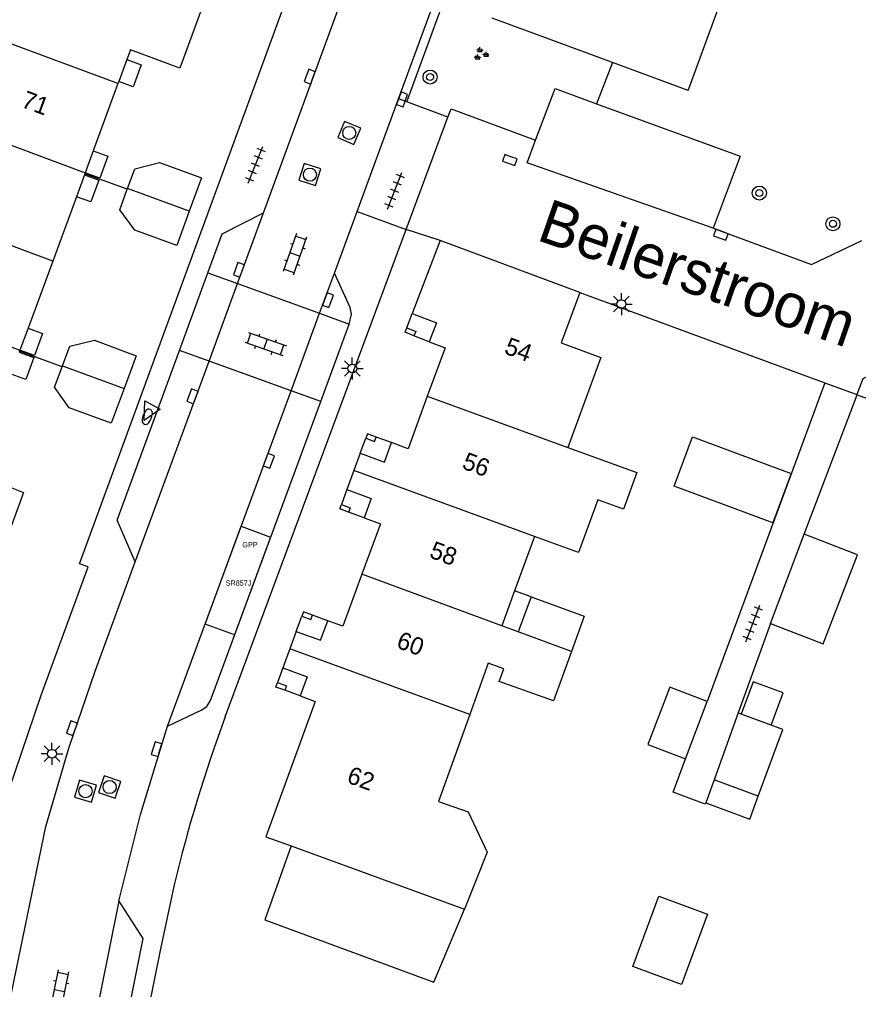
# Model space of a CAD drawing. Extents: x 131000 to 133013, y 393000 to 396501.
# Drawn here: x 131674.6 to 131722.4, y 395340.1 to 395395.5 of the extents above; entities that cross this region are included whole.
import ezdxf

# ---------------------------------------------------------------- set-up
doc = ezdxf.new("R2010")
doc.units = 0
for name, color, linetype in [('bp-anno-kenteken', 7, 'Continuous'), ('bp-grn-parkeervak', 7, 'Continuous'), ('gg-afsc-erfafscheiding', 7, 'Continuous'), ('gg-afsc-muur', 7, 'Continuous'), ('gg-anno-huisnummerreeks BGT', 7, 'Continuous'), ('gg-anno-openbare ruimte label', 7, 'Continuous'), ('gg-bbg-bijgebouw', 7, 'Continuous'), ('gg-bbg-gedigitaliseerde bebouwing', 7, 'Continuous'), ('gg-bbg-gedigitaliseerde bijgebouw', 7, 'Continuous'), ('gg-bbg-hoofdgebouw', 7, 'Continuous'), ('gg-bbg-luifel en loopbrug', 7, 'Continuous'), ('gg-bbg-onder overbouw', 7, 'Continuous'), ('gg-bbg-pand overbouw', 7, 'Continuous'), ('gg-bbg-pilaar onder overbouw', 7, 'Continuous'), ('gg-bbg-pilaar pand', 7, 'Continuous'), ('gg-bbg-tussenscheiding', 7, 'Continuous'), ('gg-knt-verharding', 7, 'Continuous'), ('gg-knt-verharding nz', 7, 'Continuous'), ('gt-bbg-plantopografie pand', 7, 'Continuous'), ('gt-grn-groengrens', 7, 'Continuous'), ('gt-grn-weggrens', 7, 'Continuous'), ('gt-symb-boom', 7, 'Continuous'), ('gt-symb-brandkraan', 7, 'Continuous'), ('gt-symb-groenvak', 7, 'Continuous'), ('gt-symb-klinker verharding', 7, 'Continuous'), ('gt-symb-kolk', 7, 'Continuous'), ('gt-symb-lichtmast', 7, 'Continuous'), ('gt-symb-rioolschacht', 7, 'Continuous'), ('gt-symb-tegel verharding', 7, 'Continuous'), ('gt-symb-waterafsluiter', 7, 'Continuous'), ('kenmerkpunt gehandicapten parkeerplaats', 7, 'Continuous')]:
    doc.layers.add(name, color=color, linetype=linetype)

# ---------------------------------------------------------------- blocks, each defined once
blk = doc.blocks.new('gt0-KOLK')
at = {"layer": 'gt-symb-kolk'}
blk.add_lwpolyline([(0, 0), (0.375, 0), (0.375, 0.4), (-0.375, 0.4), (-0.375, 0), (0, 0)], dxfattribs=at)
blk = doc.blocks.new('gt0-BOOM')
at = {"layer": 'gt-symb-boom'}
for radius in [0.4, 0.2]:
    blk.add_circle((0, 0), radius, dxfattribs=at)
blk = doc.blocks.new('gt0-GRVAK')
at = {"layer": 'gt-symb-groenvak'}
for p, q in [((-0.11, 0.189), (-0.228, 0.24)), ((-0.182, 0.153), (0.088, 0.153)), ((-0.091, 0.211), (-0.156, 0.322)), ((-0.047, 0.214), (-0.047, 0.393)), ((-0.004, 0.211), (0.061, 0.322)), ((0.015, 0.189), (0.133, 0.24)), ((0.262, -0.052), (0.197, 0.059)), ((0.305, -0.049), (0.305, 0.13)), ((0.349, -0.052), (0.414, 0.059)), ((-0.245, -0.228), (-0.363, -0.177)), ((-0.318, -0.264), (-0.047, -0.264)), ((-0.226, -0.206), (-0.291, -0.095)), ((-0.183, -0.203), (-0.183, -0.024)), ((-0.139, -0.206), (-0.074, -0.095)), ((-0.12, -0.228), (-0.002, -0.177)), ((0.243, -0.074), (0.125, -0.023)), ((0.17, -0.11), (0.441, -0.11)), ((0.368, -0.074), (0.486, -0.023))]:
    blk.add_line(p, q, dxfattribs=at)
blk = doc.blocks.new('gt0-TEG1')
at = {"layer": 'gt-symb-tegel verharding'}
for p, q in [((-1.125, 0), (1.125, 0)), ((-0.9, -0.25), (-0.9, 0.25)), ((-0.45, -0.25), (-0.45, 0.25)), ((0, -0.25), (0, 0.25)), ((0.45, -0.25), (0.45, 0.25)), ((0.9, -0.25), (0.9, 0.25))]:
    blk.add_line(p, q, dxfattribs=at)
blk = doc.blocks.new('gt0-RS')
at = {"layer": 'gt-symb-rioolschacht'}
blk.add_lwpolyline([(-0.5, -0.5), (0.5, -0.5), (0.5, 0.5), (-0.5, 0.5)], close=True, dxfattribs=at)
blk.add_circle((0, 0), 0.375, dxfattribs=at)
blk = doc.blocks.new('gt0-LMAST')
at = {"layer": 'gt-symb-lichtmast'}
for p, q in [((-0.005, 0.246), (-0.005, 0.621)), ((-0.182, 0.173), (-0.447, 0.438)), ((0.172, 0.173), (0.437, 0.438)), ((-0.255, -0.004), (-0.63, -0.004)), ((-0.182, -0.181), (-0.447, -0.446)), ((-0.005, -0.254), (-0.005, -0.629)), ((0.437, -0.446), (0.172, -0.181)), ((0.245, -0.004), (0.62, -0.004))]:
    blk.add_line(p, q, dxfattribs=at)
blk.add_circle((-0.005, -0.004), 0.25, dxfattribs=at)
blk = doc.blocks.new('gt0-KL1')
at = {"layer": 'gt-symb-klinker verharding'}
for p, q in [((-1.15, 0.3), (1.15, 0.3)), ((-1, -0.3), (-1, 0.3)), ((-0.5, 0.3), (-0.5, 0.45)), ((0, -0.3), (0, 0.3)), ((0.5, 0.3), (0.5, 0.45)), ((1, -0.3), (1, 0.3)), ((-1.15, -0.3), (1.15, -0.3)), ((-0.5, -0.45), (-0.5, -0.3)), ((0.5, -0.45), (0.5, -0.3))]:
    blk.add_line(p, q, dxfattribs=at)
blk = doc.blocks.new('gt0-BR')
at = {"layer": 'gt-symb-brandkraan'}
for centre, radius, start, end in [((-0.244, 0), 0.206, 107.5669, 252.4331), ((0.599, -2.664), 3, 106.892, 107.5669), ((0, -0.691), 0.938, 73.108, 106.892), ((-0.599, -2.664), 3, 72.4331, 73.108), ((0.244, 0), 0.206, 287.567, 72.4331), ((0.599, 2.664), 3, 252.4331, 253.108), ((0, 0.691), 0.938, 253.108, 286.8921), ((-0.599, 2.664), 3, 286.8921, 287.567)]:
    blk.add_arc(centre, radius, start, end, dxfattribs=at)
blk = doc.blocks.new('gt0-WAFSL')
at = {"layer": 'gt-symb-waterafsluiter'}
for p, q in [((-0.5, -0.333), (0, 0.667)), ((0, 0.667), (0.5, -0.333)), ((0.5, -0.333), (-0.5, -0.333))]:
    blk.add_line(p, q, dxfattribs=at)

msp = doc.modelspace()

# ---------------------------------------------------------------- linework, layer by layer
at = {"layer": 'bp-grn-parkeervak'}
msp.add_lwpolyline([(131687.21, 395366.54), (131688.892, 395365.921), (131686.831, 395360.335), (131685.153, 395360.952), (131687.21, 395366.54)], dxfattribs=at)
at = {"layer": 'gg-afsc-erfafscheiding'}
for p, q in [((131706.528, 395379.877), (131720.51, 395374.723)), ((131720.51, 395374.723), (131713.807, 395356.543)), ((131719.341, 395366.085), (131722.357, 395374.042)), ((131722.357, 395374.042), (131730.881, 395370.9)), ((131717.424, 395360.99), (131715.578, 395355.883))]:
    msp.add_line(p, q, dxfattribs=at)
msp.add_lwpolyline([(131713.725, 395350.756), (131713.695, 395350.674), (131711.868, 395351.357), (131712.57, 395353.256)], dxfattribs=at)
at = {"layer": 'gg-afsc-muur'}
for p, q in [((131680.711, 395385.768), (131678.288, 395386.658)), ((131676.99, 395375.644), (131674.568, 395376.534))]:
    msp.add_line(p, q, dxfattribs=at)
at = {"layer": 'gg-bbg-bijgebouw'}
for p, q in [((131680.711, 395385.768), (131680.729, 395385.818)), ((131676.99, 395375.644), (131677.008, 395375.692)), ((131712.57, 395353.256), (131713.807, 395356.543)), ((131690.06, 395348.297), (131688.553, 395344.066)), ((131688.553, 395344.066), (131698.211, 395340.513))]:
    msp.add_line(p, q, dxfattribs=at)
for points in [[(131680.729, 395385.818), (131681.139, 395386.942), (131682.553, 395387.291), (131684.944, 395386.416), (131684.249, 395384.518)], [(131684.249, 395384.518), (131683.531, 395382.557), (131681.136, 395383.43), (131680.282, 395384.593), (131680.711, 395385.768)], [(131677.008, 395375.692), (131677.425, 395376.816), (131678.842, 395377.157), (131681.222, 395376.268), (131680.526, 395374.393)], [(131680.526, 395374.393), (131679.792, 395372.417), (131677.402, 395373.304), (131676.555, 395374.472), (131676.99, 395375.644)]]:
    msp.add_lwpolyline(points, dxfattribs=at)
at = {"layer": 'gg-bbg-gedigitaliseerde bebouwing'}
for p, q in [((131712.724, 395391.413), (131714.642, 395396.665)), ((131707.74, 395376.168), (131705.859, 395371.023)), ((131703.941, 395365.954), (131702.814, 395362.857)), ((131702.814, 395362.857), (131702.087, 395360.858)), ((131703.025, 395360.513), (131702.087, 395360.858)), ((131706.057, 395359.397), (131705.032, 395356.578)), ((131701.308, 395358.719), (131700.259, 395355.79))]:
    msp.add_line(p, q, dxfattribs=at)
for points in [[(131705.859, 395371.023), (131709.792, 395369.613), (131709.03, 395367.52), (131707.564, 395368.054), (131706.465, 395365.035), (131703.941, 395365.954)], [(131705.032, 395356.578), (131701.925, 395357.671), (131702.191, 395358.398), (131701.308, 395358.719)], [(131700.259, 395355.79), (131698.47, 395350.836), (131700.168, 395350.23), (131701.243, 395347.932), (131699.95, 395344.68)]]:
    msp.add_lwpolyline(points, dxfattribs=at)
at = {"layer": 'gg-bbg-gedigitaliseerde bijgebouw'}
for p, q in [((131717.424, 395360.99), (131719.341, 395366.085)), ((131703.754, 395362.515), (131703.025, 395360.513)), ((131714.196, 395352.059), (131713.725, 395350.756)), ((131716.717, 395351.127), (131714.196, 395352.059)), ((131698.211, 395340.513), (131699.95, 395344.68))]:
    msp.add_line(p, q, dxfattribs=at)
for points in [[(131717.424, 395360.99), (131720.426, 395359.831), (131722.384, 395364.91), (131719.341, 395366.085)], [(131703.754, 395362.515), (131706.79, 395361.41), (131706.057, 395359.397)], [(131713.807, 395356.543), (131711.665, 395357.352), (131710.417, 395354.077), (131712.57, 395353.256)], [(131713.725, 395350.756), (131716.238, 395349.828), (131716.717, 395351.127)], [(131713.825, 395344.4), (131712.341, 395340.379), (131709.566, 395341.403), (131711.05, 395345.424), (131713.825, 395344.4)]]:
    msp.add_lwpolyline(points, dxfattribs=at)
at = {"layer": 'gg-bbg-hoofdgebouw'}
for p, q in [((131708.397, 395393.01), (131701.541, 395395.541)), ((131680.684, 395393.179), (131680.223, 395391.926)), ((131712.724, 395391.413), (131708.397, 395393.01)), ((131680.178, 395391.803), (131678.768, 395387.966)), ((131680.223, 395391.926), (131680.178, 395391.803)), ((131678.768, 395387.966), (131678.308, 395386.712)), ((131678.267, 395386.601), (131677.806, 395385.348)), ((131678.288, 395386.658), (131678.267, 395386.601)), ((131678.308, 395386.712), (131678.288, 395386.658)), ((131677.806, 395385.348), (131676.456, 395381.673)), ((131698.571, 395382.854), (131696.976, 395378.678)), ((131706.528, 395379.877), (131698.571, 395382.854)), ((131676.456, 395381.673), (131675.048, 395377.839)), ((131675.048, 395377.839), (131674.587, 395376.586)), ((131697.932, 395377.061), (131698.844, 395376.713)), ((131674.568, 395376.534), (131674.546, 395376.475)), ((131674.587, 395376.586), (131674.568, 395376.534)), ((131698.844, 395376.713), (131697.833, 395373.962)), ((131694.002, 395370.7), (131693.642, 395369.72)), ((131693.642, 395369.72), (131693.24, 395368.626)), ((131690.357, 395360.534), (131689.995, 395359.55)), ((131689.995, 395359.55), (131689.594, 395358.46))]:
    msp.add_line(p, q, dxfattribs=at)
for points in [[(131685.966, 395398.867), (131683.704, 395392.691), (131680.884, 395393.724), (131680.684, 395393.179)], [(131706.528, 395379.877), (131705.474, 395376.997), (131707.74, 395376.168)], [(131697.833, 395373.962), (131696.731, 395370.965), (131695.792, 395371.31)], [(131672.247, 395370.217), (131672.005, 395369.56), (131674.784, 395368.47), (131672.624, 395362.573)], [(131694.225, 395367.017), (131695.157, 395366.684), (131694.103, 395363.797)], [(131694.103, 395363.797), (131693.019, 395360.829), (131692.147, 395361.144)], [(131690.58, 395356.851), (131691.432, 395356.542), (131688.618, 395348.817), (131690.06, 395348.297)]]:
    msp.add_lwpolyline(points, dxfattribs=at)
at = {"layer": 'gg-bbg-luifel en loopbrug'}
for p, q in [((131703.754, 395362.515), (131702.814, 395362.857)), ((131715.578, 395355.883), (131714.196, 395352.059)), ((131715.749, 395355.82), (131715.578, 395355.883)), ((131717.456, 395355.19), (131715.749, 395355.82))]:
    msp.add_line(p, q, dxfattribs=at)
for points in [[(131680.684, 395393.179), (131681.51, 395392.876), (131681.05, 395391.622), (131680.223, 395391.926)], [(131678.768, 395387.966), (131679.595, 395387.662), (131679.135, 395386.408), (131678.308, 395386.712)], [(131678.267, 395386.601), (131679.093, 395386.298), (131678.633, 395385.044), (131677.806, 395385.348)], [(131675.048, 395377.839), (131675.874, 395377.536), (131675.414, 395376.282), (131674.587, 395376.586)], [(131674.546, 395376.475), (131675.372, 395376.172), (131674.912, 395374.918), (131674.086, 395375.222)], [(131717.456, 395355.19), (131718.133, 395357.023), (131716.426, 395357.654), (131715.749, 395355.82)], [(131716.717, 395351.127), (131718.126, 395354.943), (131717.456, 395355.19)]]:
    msp.add_lwpolyline(points, dxfattribs=at)
at = {"layer": 'gg-bbg-onder overbouw'}
for points in [[(131696.976, 395378.678), (131698.349, 395378.153), (131697.932, 395377.061)], [(131694.002, 395370.7), (131695.382, 395370.193), (131695.792, 395371.31)], [(131693.24, 395368.626), (131694.629, 395368.115), (131694.225, 395367.017)], [(131690.357, 395360.534), (131691.736, 395360.027), (131692.147, 395361.144)], [(131689.594, 395358.46), (131690.983, 395357.949), (131690.58, 395356.851)]]:
    msp.add_lwpolyline(points, dxfattribs=at)
at = {"layer": 'gg-bbg-pand overbouw'}
for p, q in [((131696.666, 395377.865), (131696.976, 395378.678)), ((131697.932, 395377.061), (131697.07, 395377.41)), ((131694.002, 395370.7), (131694.319, 395371.564)), ((131695.792, 395371.31), (131694.919, 395371.631)), ((131693.24, 395368.626), (131692.929, 395367.781)), ((131694.225, 395367.017), (131693.343, 395367.341)), ((131690.357, 395360.534), (131690.674, 395361.398)), ((131692.147, 395361.144), (131691.274, 395361.465)), ((131689.594, 395358.46), (131689.284, 395357.615)), ((131690.58, 395356.851), (131689.698, 395357.175))]:
    msp.add_line(p, q, dxfattribs=at)
at = {"layer": 'gg-bbg-pilaar onder overbouw'}
for points in [[(131696.666, 395377.865), (131697.171, 395377.66), (131697.07, 395377.41)], [(131694.319, 395371.564), (131694.826, 395371.377), (131694.919, 395371.631)], [(131692.929, 395367.781), (131693.436, 395367.595), (131693.343, 395367.341)], [(131690.674, 395361.398), (131691.181, 395361.211), (131691.274, 395361.465)], [(131689.284, 395357.615), (131689.791, 395357.429), (131689.698, 395357.175)]]:
    msp.add_lwpolyline(points, dxfattribs=at)
at = {"layer": 'gg-bbg-pilaar pand'}
for points in [[(131697.07, 395377.41), (131696.57, 395377.613), (131696.666, 395377.865)], [(131694.919, 395371.631), (131694.413, 395371.817), (131694.319, 395371.564)], [(131693.343, 395367.341), (131692.836, 395367.527), (131692.929, 395367.781)], [(131691.274, 395361.465), (131690.767, 395361.651), (131690.674, 395361.398)], [(131689.698, 395357.175), (131689.191, 395357.361), (131689.284, 395357.615)]]:
    msp.add_lwpolyline(points, dxfattribs=at)
at = {"layer": 'gg-bbg-tussenscheiding'}
for p, q in [((131680.178, 395391.803), (131672.142, 395394.787)), ((131667.468, 395390.748), (131678.308, 395386.712)), ((131676.456, 395381.673), (131665.601, 395385.698)), ((131684.249, 395384.518), (131680.729, 395385.818)), ((131663.723, 395380.624), (131674.587, 395376.586)), ((131677.008, 395375.692), (131680.526, 395374.393)), ((131697.833, 395373.962), (131705.859, 395371.023)), ((131703.941, 395365.954), (131693.642, 395369.72)), ((131702.087, 395360.858), (131694.103, 395363.797)), ((131706.057, 395359.397), (131703.025, 395360.513)), ((131700.259, 395355.79), (131689.995, 395359.55)), ((131690.06, 395348.297), (131699.95, 395344.68))]:
    msp.add_line(p, q, dxfattribs=at)
at = {"layer": 'gg-knt-verharding'}
for p, q in [((131696.192, 395390.939), (131704.723, 395414.077)), ((131688.483, 395384.427), (131694.191, 395399.979)), ((131696.66, 395390.763), (131698.795, 395396.555)), ((131693.821, 395384.498), (131696.192, 395390.939)), ((131696.66, 395390.763), (131696.192, 395390.939)), ((131699.009, 395389.881), (131696.66, 395390.763)), ((131696.617, 395383.469), (131699.009, 395389.881)), ((131692.529, 395380.988), (131693.821, 395384.498)), ((131686.296, 395355.653), (131696.617, 395383.469)), ((131698.571, 395382.854), (131696.617, 395383.469)), ((131683.687, 395376.568), (131685.314, 395381.009)), ((131685.314, 395381.009), (131687.003, 395380.394)), ((131687.003, 395380.394), (131691.683, 395378.691)), ((131691.683, 395378.691), (131693.377, 395378.075)), ((131685.375, 395375.958), (131683.687, 395376.568)), ((131690.055, 395374.267), (131685.375, 395375.958)), ((131720.51, 395374.723), (131722.335, 395374.05)), ((131691.747, 395373.656), (131690.055, 395374.267)), ((131722.335, 395374.05), (131722.357, 395374.042))]:
    msp.add_line(p, q, dxfattribs=at)
for points in [[(131673.596, 395350.399), (131675.799, 395356.896), (131678.481, 395364.222), (131677.974, 395364.402), (131694.164, 395408.587)], [(131704.01, 395388.576), (131705.133, 395391.516), (131707.493, 395390.655)], [(131707.493, 395390.655), (131715.686, 395387.667), (131714.151, 395383.549)], [(131699.009, 395389.881), (131699.191, 395390.369), (131704.01, 395388.576)], [(131685.314, 395381.009), (131686.129, 395383.235), (131688.483, 395384.427)], [(131714.151, 395383.549), (131719.756, 395381.478), (131722.627, 395382.838)], [(131693.377, 395378.075), (131693.509, 395378.638), (131693.433, 395379.027), (131692.529, 395380.988)], [(131691.747, 395373.656), (131693.377, 395378.074), (131693.377, 395378.075)], [(131729.009, 395377.225), (131728.002, 395377.627), (131722.68, 395374.945), (131722.335, 395374.05)], [(131681.169, 395364.499), (131680.142, 395366.889), (131683.687, 395376.568)], [(131683.006, 395355.12), (131684.925, 395356.032), (131685.254, 395356.255), (131685.452, 395356.599), (131691.747, 395373.656)], [(131673.191, 395335.544), (131676.058, 395349.411), (131677.366, 395353.868), (131678.879, 395358.259), (131681.169, 395364.499)], [(131680.237, 395345.148), (131681.47, 395350.091), (131683.006, 395355.12)], [(131683.39, 395346.075), (131682.608, 395342.417), (131679.415, 395326.602)], [(131680.237, 395345.148), (131681.599, 395343.014), (131679.666, 395333.324), (131677.27, 395331.664)]]:
    msp.add_lwpolyline(points, dxfattribs=at)
msp.add_arc((131763.357, 395327.042), 82.201, 159.63157, 166.61246, dxfattribs=at)
at = {"layer": 'gg-knt-verharding nz'}
for p, q in [((131687.003, 395380.394), (131688.483, 395384.427)), ((131691.683, 395378.691), (131692.529, 395380.988)), ((131685.375, 395375.958), (131687.003, 395380.394)), ((131690.055, 395374.267), (131691.683, 395378.691)), ((131681.169, 395364.499), (131685.375, 395375.958)), ((131683.006, 395355.12), (131690.055, 395374.267))]:
    msp.add_line(p, q, dxfattribs=at)
for points in [[(131714.151, 395383.549), (131703.522, 395387.281), (131704.01, 395388.576)], [(131680.237, 395345.148), (131678.165, 395334.942), (131677.773, 395333.288), (131677.27, 395331.664)]]:
    msp.add_lwpolyline(points, dxfattribs=at)
at = {"layer": 'gt-bbg-plantopografie pand'}
msp.add_lwpolyline([(131717.545, 395366.732), (131711.92, 395368.822), (131712.966, 395371.634), (131718.59, 395369.544), (131717.545, 395366.732)], dxfattribs=at)
at = {"layer": 'gt-grn-groengrens'}
msp.add_line((131708.397, 395393.01), (131707.493, 395390.655), dxfattribs=at)
at = {"layer": 'gt-grn-weggrens'}
msp.add_line((131693.821, 395384.498), (131696.617, 395383.469), dxfattribs=at)

# ---------------------------------------------------------------- block references
at = {"layer": 'gt-symb-boom'}
for p in [(131697.992, 395392.176), (131716.78, 395385.555), (131720.98, 395383.8)]:
    msp.add_blockref('gt0-BOOM', p, dxfattribs=at)
at = {"layer": 'gt-symb-brandkraan', "rotation": 69.08179501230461}
msp.add_blockref('gt0-BR', (131681.85, 395372.785), dxfattribs=at)
at = {"layer": 'gt-symb-groenvak'}
msp.add_blockref('gt0-GRVAK', (131700.882, 395393.482), dxfattribs=at)
at = {"layer": 'gt-symb-klinker verharding'}
for p, rotation in [((131690.273, 395382.06), -109.57672556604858), ((131688.604, 395376.938), -19.322482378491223), ((131676.832, 395340.04), -101.71452521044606)]:
    msp.add_blockref('gt0-KL1', p, dxfattribs=dict(at, rotation=rotation))
at = {"layer": 'gt-symb-kolk'}
for p, rotation in [((131691.307, 395392.125), 69.69875001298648), ((131696.203, 395390.97), -109.99289397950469), ((131702.607, 395387.624), 160.42327443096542), ((131714.657, 395383.361), 160.06095208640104), ((131687.267, 395381.111), 70.11483488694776), ((131692.352, 395379.366), 69.44395478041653), ((131684.613, 395373.884), 69.2628518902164), ((131688.979, 395370.204), 69.69875001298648), ((131677.736, 395354.943), 70.55043123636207), ((131682.57, 395353.756), 73.43253308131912)]:
    msp.add_blockref('gt0-KOLK', p, dxfattribs=dict(at, rotation=rotation))
at = {"layer": 'gt-symb-lichtmast'}
for p in [(131708.911, 395379.223), (131693.557, 395375.546), (131676.418, 395353.559)]:
    msp.add_blockref('gt0-LMAST', p, dxfattribs=at)
at = {"layer": 'gt-symb-rioolschacht'}
for p, rotation in [((131693.378, 395388.986), 67.04963698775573), ((131691.133, 395386.606), 72.41690287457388), ((131678.325, 395351.416), 73.50377577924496), ((131679.703, 395351.654), 71.76430853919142)]:
    msp.add_blockref('gt0-RS', p, dxfattribs=dict(at, rotation=rotation))
at = {"layer": 'gt-symb-tegel verharding'}
for p, rotation in [((131688.027, 395387.171), 68.35809950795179), ((131695.972, 395385.681), 68.77323173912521), ((131716.406, 395360.989), 68.95425918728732)]:
    msp.add_blockref('gt0-TEG1', p, dxfattribs=dict(at, rotation=rotation))
at = {"layer": 'gt-symb-waterafsluiter', "rotation": 151.30721229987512}
msp.add_blockref('gt0-WAFSL', (131681.989, 395373.16), dxfattribs=at)

# ---------------------------------------------------------------- texts
at = {"layer": 'bp-anno-kenteken'}
msp.add_text('SR857J', height=0.3, dxfattribs=at).set_placement((131686.322, 395363.148))
at = {"layer": 'gg-anno-huisnummerreeks BGT'}
for s, rotation, p in [('71', 339.8, (131674.605, 395390.484)), ('54', 339.8, (131702.168, 395376.411)), ('56', 339.8, (131699.756, 395369.852)), ('58', 339.9, (131697.891, 395364.775)), ('60', 339.9, (131696.01, 395359.627)), ('62', 340.1, (131693.181, 395351.927))]:
    msp.add_text(s, height=1, rotation=rotation, dxfattribs=at).set_placement(p)
at = {"layer": 'gg-anno-openbare ruimte label'}
msp.add_text('Beilerstroom', height=2.5, rotation=340.8, dxfattribs=at).set_placement((131704.005, 395382.896))
at = {"layer": 'kenmerkpunt gehandicapten parkeerplaats'}
msp.add_text('GPP', height=0.3, dxfattribs=at).set_placement((131687.274, 395365.333))

doc.saveas('drawing.dxf')
